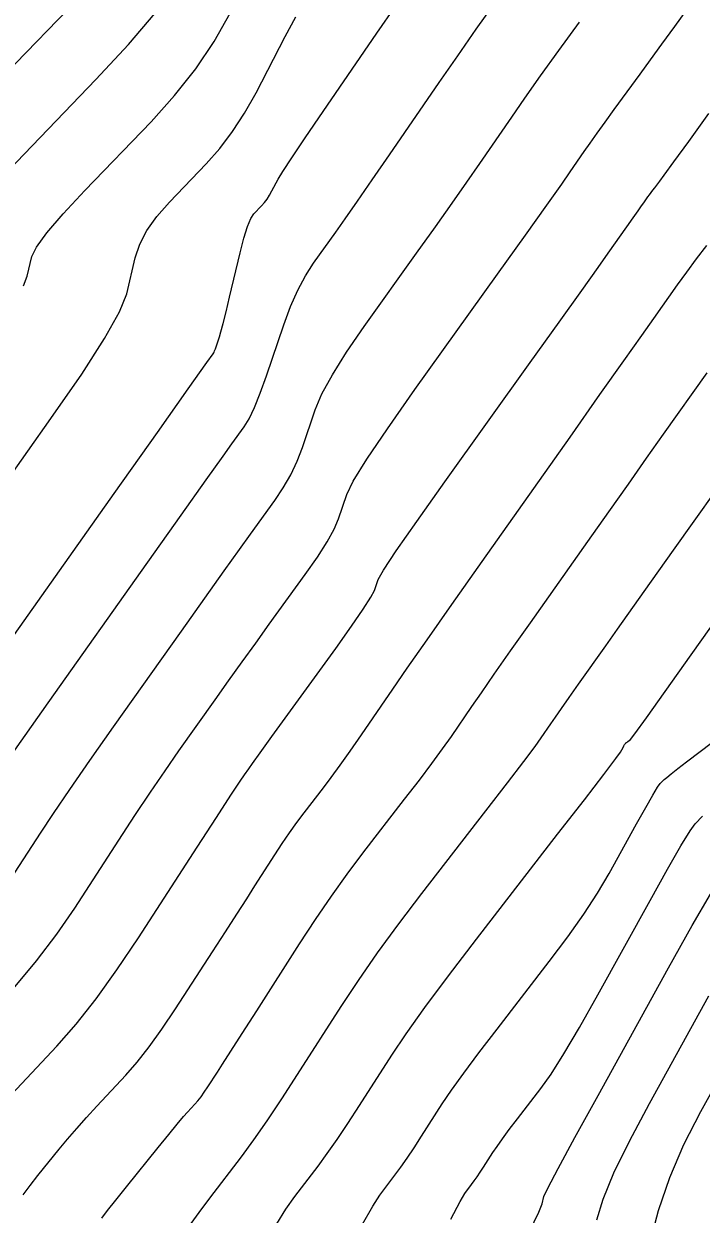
# Model space of a CAD drawing. Extents: x 2082232 to 2083549, y 592624 to 593832.
# Drawn here: x 2082854.13 to 2082872.77, y 593694.47 to 593727.25 of the extents above; entities that cross this region are included whole.
import ezdxf

# ---------------------------------------------------------------- set-up
doc = ezdxf.new("R2010")
doc.units = 0
doc.layers.add('DT_X_Contour_Major', color=7, linetype='Continuous')
doc.layers.add('DT_X_Contour_Minor', color=7, linetype='Continuous')

msp = doc.modelspace()

# ---------------------------------------------------------------- linework, layer by layer
at = {"layer": 'DT_X_Contour_Major'}
for points in [[(2082852.996, 593709.209), (2082856.614, 593714.317), (2082857.801, 593715.994), (2082858.651, 593717.195), (2082859.164, 593717.918), (2082859.338, 593718.164), (2082859.353, 593718.185), (2082859.362, 593718.203), (2082859.377, 593718.242), (2082859.399, 593718.302), (2082859.427, 593718.384), (2082859.51, 593718.629), (2082859.551, 593718.766), (2082859.611, 593718.994), (2082859.691, 593719.314), (2082859.79, 593719.724), (2082860.079, 593720.939), (2082860.184, 593721.348), (2082860.282, 593721.664), (2082860.373, 593721.887), (2082860.456, 593722.017), (2082860.67, 593722.239), (2082860.748, 593722.327), (2082860.822, 593722.425), (2082860.892, 593722.533), (2082860.957, 593722.65), (2082861.127, 593722.975), (2082861.252, 593723.182), (2082861.5, 593723.561), (2082861.87, 593724.112), (2082862.364, 593724.834), (2082863.843, 593726.988), (2082864.368, 593727.748)], [(2082854.111, 593695.003), (2082854.3, 593695.259), (2082854.511, 593695.527), (2082855.1, 593696.256), (2082855.331, 593696.535), (2082855.581, 593696.826), (2082855.85, 593697.129), (2082856.139, 593697.443), (2082856.936, 593698.297), (2082857.245, 593698.651), (2082857.575, 593699.073), (2082857.925, 593699.561), (2082858.297, 593700.117), (2082859.315, 593701.689), (2082859.674, 593702.245), (2082859.99, 593702.733), (2082860.261, 593703.154), (2082860.487, 593703.508), (2082861.033, 593704.361), (2082861.237, 593704.674), (2082861.439, 593704.97), (2082861.641, 593705.252), (2082861.841, 593705.517), (2082862.373, 593706.205), (2082862.588, 593706.489), (2082862.834, 593706.828), (2082863.111, 593707.22), (2082863.42, 593707.666), (2082864.285, 593708.928), (2082864.682, 593709.502), (2082865.224, 593710.28), (2082865.912, 593711.26), (2082866.746, 593712.443), (2082869.162, 593715.87), (2082869.985, 593717.037), (2082870.644, 593717.971), (2082871.138, 593718.669), (2082871.467, 593719.134), (2082872.123, 593720.059), (2082872.377, 593720.411), (2082872.644, 593720.774), (2082872.926, 593721.148)], [(2082865.877, 593694.326), (2082866.134, 593694.814), (2082866.267, 593695.037), (2082866.452, 593695.281), (2082866.525, 593695.38), (2082866.604, 593695.493), (2082866.69, 593695.621), (2082866.783, 593695.764), (2082867.038, 593696.163), (2082867.152, 593696.334), (2082867.303, 593696.545), (2082867.49, 593696.797), (2082867.714, 593697.089), (2082868.36, 593697.924), (2082868.639, 593698.32), (2082868.993, 593698.882), (2082869.422, 593699.609), (2082869.925, 593700.503), (2082871.366, 593703.107), (2082871.848, 593703.971), (2082872.216, 593704.611), (2082872.467, 593705.027), (2082872.603, 593705.218), (2082872.812, 593705.429)]]:
    msp.add_lwpolyline(points, dxfattribs=at)
at = {"layer": 'DT_X_Contour_Minor'}
for points in [[(2082853.616, 593725.861), (2082855.638, 593727.965)], [(2082853.484, 593722.981), (2082856.107, 593725.712), (2082857.006, 593726.682), (2082857.738, 593727.547)], [(2082853.839, 593700.68), (2082854.472, 593701.44), (2082855.034, 593702.177), (2082855.525, 593702.892), (2082856.739, 593704.767), (2082857.184, 593705.448), (2082857.609, 593706.085), (2082858.013, 593706.677), (2082858.396, 593707.226), (2082859.391, 593708.63), (2082859.763, 593709.156), (2082860.136, 593709.678), (2082860.508, 593710.196), (2082860.88, 593710.712), (2082861.872, 593712.083), (2082862.208, 593712.564), (2082862.472, 593712.98), (2082862.665, 593713.33), (2082862.786, 593713.614), (2082863.014, 593714.284), (2082863.195, 593714.653), (2082863.569, 593715.258), (2082864.134, 593716.098), (2082864.892, 593717.174), (2082867.168, 593720.359), (2082867.933, 593721.43), (2082868.521, 593722.256), (2082868.932, 593722.836), (2082869.166, 593723.17), (2082869.553, 593723.735), (2082869.714, 593723.966), (2082869.905, 593724.235), (2082870.127, 593724.543), (2082870.379, 593724.89), (2082871.092, 593725.866), (2082871.375, 593726.255), (2082871.692, 593726.691), (2082872.042, 593727.174), (2082872.425, 593727.703)], [(2082853.876, 593707.246), (2082854.796, 593708.548), (2082857.539, 593712.422), (2082858.455, 593713.715), (2082859.146, 593714.689), (2082859.612, 593715.344), (2082859.852, 593715.68), (2082860.193, 593716.151), (2082860.327, 593716.371), (2082860.474, 593716.679), (2082860.633, 593717.074), (2082860.806, 593717.557), (2082861.283, 593718.96), (2082861.468, 593719.461), (2082861.666, 593719.91), (2082861.877, 593720.308), (2082862.099, 593720.654), (2082862.71, 593721.509), (2082862.975, 593721.883), (2082863.31, 593722.363), (2082863.716, 593722.949), (2082864.193, 593723.641), (2082865.559, 593725.63), (2082866.071, 593726.37), (2082866.582, 593727.098), (2082867.094, 593727.815)], [(2082854.113, 593720.035), (2082854.22, 593720.302), (2082854.347, 593720.837), (2082854.474, 593721.102), (2082854.76, 593721.494), (2082855.205, 593722.013), (2082855.808, 593722.66), (2082857.628, 593724.554), (2082858.276, 593725.274), (2082858.856, 593726.011), (2082859.367, 593726.767), (2082859.81, 593727.542)], [(2082852.329, 593712.784), (2082854.872, 593716.376), (2082855.718, 593717.601), (2082856.347, 593718.582), (2082856.76, 593719.319), (2082856.957, 593719.812), (2082857.193, 593720.802), (2082857.318, 593721.177), (2082857.516, 593721.557), (2082857.787, 593721.945), (2082858.132, 593722.338), (2082859.149, 593723.397), (2082859.52, 593723.816), (2082859.872, 593724.282), (2082860.204, 593724.793), (2082860.517, 593725.35), (2082861.324, 593726.897), (2082861.615, 593727.442)], [(2082853.767, 593703.704), (2082854.583, 593704.963), (2082854.938, 593705.5), (2082855.392, 593706.166), (2082855.944, 593706.962), (2082856.596, 593707.887), (2082858.465, 593710.526), (2082859.109, 593711.435), (2082859.641, 593712.183), (2082860.06, 593712.77), (2082860.366, 593713.196), (2082861.032, 593714.117), (2082861.267, 593714.468), (2082861.473, 593714.829), (2082861.649, 593715.202), (2082861.796, 593715.585), (2082862.149, 593716.622), (2082862.332, 593717.057), (2082862.618, 593717.584), (2082863.005, 593718.203), (2082863.496, 593718.914), (2082864.939, 593720.934), (2082865.454, 593721.656), (2082865.916, 593722.309), (2082866.324, 593722.892), (2082866.679, 593723.406), (2082867.556, 593724.682), (2082867.919, 593725.205), (2082868.352, 593725.814), (2082868.853, 593726.511), (2082869.423, 593727.295)], [(2082853.649, 593697.612), (2082855.035, 593699.097), (2082855.565, 593699.702), (2082856.117, 593700.4), (2082856.689, 593701.193), (2082857.284, 593702.08), (2082858.896, 593704.57), (2082859.431, 593705.395), (2082859.826, 593706.003), (2082860.081, 593706.393), (2082860.196, 593706.565), (2082860.316, 593706.735), (2082860.417, 593706.876), (2082860.631, 593707.172), (2082860.956, 593707.623), (2082861.394, 593708.228), (2082862.711, 593710.049), (2082863.148, 593710.661), (2082863.471, 593711.131), (2082863.681, 593711.458), (2082863.776, 593711.643), (2082863.879, 593711.946), (2082864.023, 593712.199), (2082864.378, 593712.732), (2082864.942, 593713.545), (2082865.718, 593714.636), (2082868.065, 593717.921), (2082868.86, 593719.033), (2082869.482, 593719.905), (2082869.933, 593720.538), (2082870.211, 593720.93), (2082870.724, 593721.658), (2082870.898, 593721.904), (2082871.034, 593722.097), (2082871.133, 593722.237), (2082871.194, 593722.323), (2082871.306, 593722.482), (2082871.35, 593722.542), (2082871.396, 593722.604), (2082871.444, 593722.668), (2082871.495, 593722.734), (2082871.633, 593722.913), (2082871.757, 593723.079), (2082872.023, 593723.445), (2082872.433, 593724.011), (2082872.987, 593724.776)], [(2082856.271, 593694.354), (2082856.43, 593694.567), (2082856.657, 593694.856), (2082856.95, 593695.222), (2082857.821, 593696.3), (2082858.116, 593696.664), (2082858.35, 593696.948), (2082858.521, 593697.152), (2082858.629, 593697.275), (2082858.837, 593697.497), (2082858.917, 593697.589), (2082859.003, 593697.699), (2082859.094, 593697.826), (2082859.191, 593697.971), (2082859.456, 593698.38), (2082859.598, 593698.601), (2082859.826, 593698.956), (2082860.139, 593699.445), (2082860.538, 593700.069), (2082861.716, 593701.912), (2082862.156, 593702.586), (2082862.594, 593703.227), (2082863.029, 593703.834), (2082863.461, 593704.407), (2082864.609, 593705.892), (2082865.013, 593706.418), (2082865.361, 593706.882), (2082865.655, 593707.284), (2082865.895, 593707.625), (2082866.461, 593708.45), (2082866.721, 593708.826), (2082867.076, 593709.335), (2082867.526, 593709.977), (2082868.071, 593710.751), (2082869.653, 593712.993), (2082870.228, 593713.808), (2082870.767, 593714.572), (2082871.271, 593715.284), (2082871.739, 593715.944), (2082872.94, 593717.636)], [(2082858.729, 593694.209), (2082858.952, 593694.516), (2082859.244, 593694.904), (2082860.113, 593696.047), (2082860.454, 593696.51), (2082860.826, 593697.041), (2082861.229, 593697.641), (2082861.662, 593698.309), (2082862.859, 593700.182), (2082863.335, 593700.903), (2082863.864, 593701.663), (2082864.446, 593702.461), (2082865.081, 593703.298), (2082866.846, 593705.579), (2082867.437, 593706.346), (2082867.889, 593706.936), (2082868.2, 593707.348), (2082868.37, 593707.583), (2082868.637, 593707.973), (2082868.76, 593708.15), (2082868.927, 593708.39), (2082869.14, 593708.693), (2082869.397, 593709.059), (2082870.144, 593710.117), (2082870.47, 593710.58), (2082870.891, 593711.173), (2082871.405, 593711.899), (2082872.012, 593712.755), (2082873.758, 593715.214)], [(2082861.088, 593694.2), (2082861.34, 593694.603), (2082861.585, 593694.949), (2082862.226, 593695.792), (2082862.478, 593696.133), (2082862.752, 593696.525), (2082863.049, 593696.968), (2082863.369, 593697.461), (2082864.252, 593698.842), (2082864.647, 593699.431), (2082865.168, 593700.16), (2082865.815, 593701.031), (2082866.589, 593702.043), (2082868.821, 593704.928), (2082869.557, 593705.882), (2082870.09, 593706.576), (2082870.421, 593707.013), (2082870.549, 593707.191), (2082870.622, 593707.322), (2082870.646, 593707.366), (2082870.665, 593707.398), (2082870.677, 593707.419), (2082870.684, 593707.429), (2082870.695, 593707.439), (2082870.701, 593707.445), (2082870.713, 593707.455), (2082870.731, 593707.468), (2082870.754, 593707.486), (2082870.822, 593707.538), (2082870.946, 593707.698), (2082871.267, 593708.139), (2082871.784, 593708.862), (2082872.499, 593709.867), (2082874.666, 593712.92)], [(2082863.447, 593694.192), (2082863.729, 593694.691), (2082863.926, 593694.993), (2082864.339, 593695.536), (2082864.501, 593695.757), (2082864.678, 593696.009), (2082864.87, 593696.294), (2082865.076, 593696.612), (2082865.645, 593697.503), (2082865.899, 593697.882), (2082866.235, 593698.353), (2082866.653, 593698.914), (2082867.151, 593699.566), (2082868.59, 593701.426), (2082869.098, 593702.101), (2082869.541, 593702.729), (2082869.921, 593703.311), (2082870.237, 593703.847), (2082870.994, 593705.215), (2082871.247, 593705.669), (2082871.44, 593706.005), (2082871.572, 593706.223), (2082871.644, 593706.323), (2082871.753, 593706.434), (2082871.823, 593706.495), (2082871.949, 593706.597), (2082872.131, 593706.74), (2082872.37, 593706.922), (2082873.083, 593707.463)], [(2082868.048, 593693.988), (2082868.302, 593694.519), (2082868.398, 593694.747), (2082868.443, 593694.953), (2082868.549, 593695.185), (2082868.833, 593695.727), (2082869.294, 593696.578), (2082869.934, 593697.739), (2082871.875, 593701.248), (2082872.527, 593702.414), (2082873.025, 593703.28)], [(2082869.9, 593694.308), (2082870.072, 593694.878), (2082870.371, 593695.602), (2082870.796, 593696.481), (2082871.348, 593697.515), (2082872.987, 593700.478)], [(2082871.357, 593693.662), (2082871.596, 593694.57), (2082871.909, 593695.477), (2082872.298, 593696.384), (2082872.762, 593697.291), (2082874.099, 593699.707)]]:
    msp.add_lwpolyline(points, dxfattribs=at)

doc.saveas('drawing.dxf')
